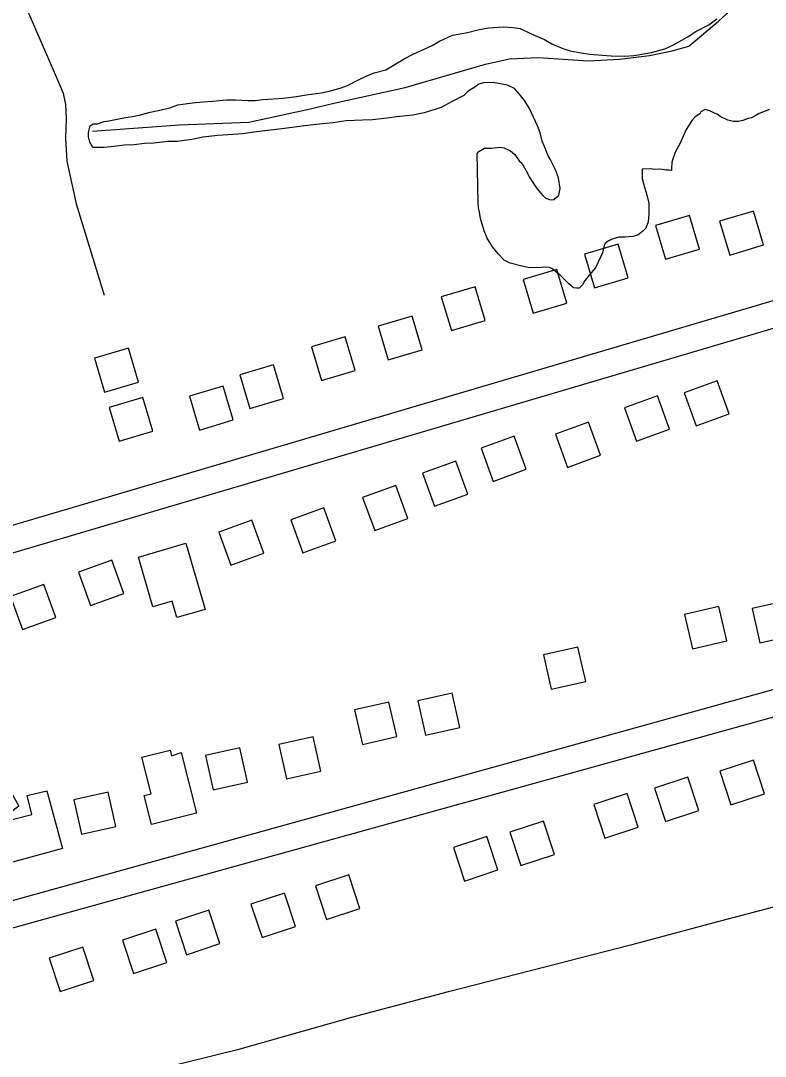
# Model space of a CAD drawing. Extents: x 3540316 to 3578335, y 553172 to 578787.
# Drawn here: x 3559052 to 3559897, y 567214 to 568389 of the extents above; entities that cross this region are included whole.
import ezdxf

# ---------------------------------------------------------------- set-up
doc = ezdxf.new("R2010")
doc.units = 0
for name, color, linetype in [('V-BLDG-OTLN', 7, 'Continuous'), ('V-DTCH-CNTR', 7, 'Continuous'), ('V-ROAD-CNTR', 7, 'Continuous'), ('V-SITE-VEGE', 7, 'Continuous'), ('V-TOPO-SHOR', 7, 'Continuous')]:
    doc.layers.add(name, color=color, linetype=linetype)

msp = doc.modelspace()

# ---------------------------------------------------------------- linework, layer by layer
at = {"layer": 'V-BLDG-OTLN'}
for points in [[(3559822.5833164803, 568129.9107137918), (3559811.185339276, 568168.2526371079), (3559772.84341596, 568156.854659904), (3559784.2413931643, 568118.512736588)], [(3559895.3051710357, 568134.698704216), (3559883.9071938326, 568173.040627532), (3559845.5652705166, 568161.6426503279), (3559856.9632477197, 568123.300727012)], [(3559741.8594779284, 568097.3517789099), (3559730.461500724, 568135.6937022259), (3559692.119577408, 568124.2957250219), (3559703.5175546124, 568085.9538017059)], [(3559672.1706173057, 568068.5948364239), (3559660.7726401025, 568106.9367597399), (3559622.4307167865, 568095.538782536), (3559633.8286939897, 568057.19685922)], [(3559579.2888030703, 568048.9298757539), (3559567.890825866, 568087.27179907), (3559529.54890255, 568075.8738218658), (3559540.9468797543, 568037.53189855)], [(3559507.7259461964, 568015.588942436), (3559496.3279689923, 568053.930865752), (3559457.9860456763, 568042.5328885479), (3559469.3840228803, 568004.1909652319)], [(3559431.826097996, 567992.2019892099), (3559420.4281207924, 568030.5439125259), (3559382.0861974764, 568019.1459353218), (3559393.48417468, 567980.8040120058)], [(3559185.6405903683, 567979.1010154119), (3559174.2426131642, 568017.4429387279), (3559135.9006898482, 568006.0449615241), (3559147.2986670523, 567967.7030382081)], [(3559350.561260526, 567960.4500527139), (3559339.1632833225, 567998.7919760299), (3559300.8213600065, 567987.393998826), (3559312.21933721, 567949.05207551)], [(3559805.2253511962, 567966.8700398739), (3559818.887323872, 567929.2761150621), (3559856.481248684, 567942.9380877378), (3559842.8192760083, 567980.5320125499)], [(3559293.2533751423, 567936.038101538), (3559281.855397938, 567974.380024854), (3559243.513474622, 567962.9820476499), (3559254.9114518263, 567924.6401243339)], [(3559202.2345571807, 567923.3841268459), (3559190.836579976, 567961.7260501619), (3559152.49465666, 567950.328072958), (3559163.8926338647, 567911.986149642)], [(3559737.38848687, 567949.7040742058), (3559751.050459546, 567912.1101493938), (3559788.6443843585, 567925.7721220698), (3559774.982411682, 567963.3660468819)], [(3559659.081643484, 567919.845133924), (3559672.7436161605, 567882.2512091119), (3559710.337540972, 567895.9131817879), (3559696.6755682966, 567933.5071065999)], [(3559574.80881203, 567903.9771656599), (3559588.470784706, 567866.3832408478), (3559626.0647095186, 567880.0452135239), (3559612.402736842, 567917.639138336)], [(3559508.3509449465, 567875.7682220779), (3559522.012917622, 567838.174297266), (3559559.606842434, 567851.8362699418), (3559545.944869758, 567889.4301947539)], [(3559440.275081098, 567848.094277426), (3559453.937053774, 567810.500352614), (3559491.530978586, 567824.16232529), (3559477.86900591, 567861.7562501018)], [(3559358.7232442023, 567822.805328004), (3559372.385216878, 567785.2114031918), (3559409.9791416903, 567798.8733758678), (3559396.317169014, 567836.4673006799)], [(3559276.8684079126, 567808.8303559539), (3559290.530380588, 567771.2364311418), (3559328.1243054, 567784.8984038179), (3559314.462332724, 567822.49232863)], [(3559239.667, 567796.381), (3559261.4020000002, 567721.008), (3559229.1750000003, 567711.716), (3559223.84, 567730.218), (3559202.234, 567723.988), (3559185.9560000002, 567780.437)], [(3559117.7897260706, 567763.114447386), (3559131.4516987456, 567725.520522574), (3559169.045623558, 567739.18249525), (3559155.3836508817, 567776.7764200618)], [(3559040.55488054, 567735.68250225), (3559054.2168532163, 567698.0885774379), (3559091.810778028, 567711.750550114), (3559078.1488053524, 567749.344474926)], [(3559891.354178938, 567683.100607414), (3559930.3721009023, 567691.908589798), (3559921.564118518, 567730.926511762), (3559882.5461965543, 567722.118529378)], [(3559814.597332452, 567676.4136207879), (3559853.615254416, 567685.2216031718), (3559844.807272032, 567724.239525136), (3559805.789350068, 567715.4315427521)], [(3559654.4426527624, 567630.424712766), (3559693.460574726, 567639.23269515), (3559684.6525923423, 567678.2506171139), (3559645.6346703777, 567669.4426347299)], [(3559511.545938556, 567578.290817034), (3559550.5638605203, 567587.098799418), (3559541.755878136, 567626.1167213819), (3559502.737956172, 567617.3087389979)], [(3559439.918081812, 567567.8468379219), (3559478.9360037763, 567576.6548203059), (3559470.128021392, 567615.67274227), (3559431.1100994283, 567606.864759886)], [(3559353.827253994, 567528.5369165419), (3559392.8451759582, 567537.344898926), (3559384.037193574, 567576.3628208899), (3559345.0192716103, 567567.554838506)], [(3559234.09, 567558.645), (3559251.599, 567489.7170000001), (3559200.468, 567476.731), (3559192.117, 567509.616), (3559200.237, 567511.678), (3559189.688, 567553.201), (3559221.688, 567561.33), (3559223.346, 567554.797)], [(3559270.622420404, 567516.1729412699), (3559309.6403423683, 567524.9809236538), (3559300.8323599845, 567563.998845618), (3559261.81443802, 567555.1908632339)], [(3559883.89319386, 567549.788874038), (3559845.902269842, 567537.269899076), (3559858.4212448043, 567499.2789750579), (3559896.4121688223, 567511.7979500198)], [(3559081.574, 567515.149), (3559099.625, 567449.777), (3559042.596, 567434.03), (3559026.3680000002, 567492.808), (3559010.0270000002, 567515.934), (3559031.394, 567531.027), (3559049.893, 567497.567), (3559040.534, 567490.344), (3559042.416, 567482.682), (3559064.788, 567488.175), (3559059.4450000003, 567509.947)], [(3559809.596342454, 567530.7169121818), (3559771.605418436, 567518.1979372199), (3559784.1243933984, 567480.207013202), (3559822.1153174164, 567492.725988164)], [(3559120.9847196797, 567465.9060418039), (3559160.002641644, 567474.7140241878), (3559151.19465926, 567513.7319461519), (3559112.1767372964, 567504.9239637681)], [(3559740.685480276, 567511.9319497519), (3559702.694556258, 567499.4129747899), (3559715.21353122, 567461.422050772), (3559753.2044552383, 567473.941025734)], [(3559645.410670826, 567480.6770122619), (3559607.4197468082, 567468.1580372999), (3559619.9387217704, 567430.167113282), (3559657.9296457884, 567442.686088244)], [(3559581.346798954, 567463.252047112), (3559543.355874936, 567450.73307215), (3559555.8748498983, 567412.7421481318), (3559593.8657739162, 567425.2611230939)], [(3559424.687112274, 567419.697134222), (3559386.696188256, 567407.1781592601), (3559399.2151632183, 567369.1872352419), (3559437.2060872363, 567381.7062102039)], [(3559351.4732587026, 567399.012175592), (3559313.4823346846, 567386.49320063), (3559326.0013096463, 567348.5022766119), (3559363.9922336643, 567361.0212515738)], [(3559265.593430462, 567379.6372143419), (3559227.602506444, 567367.1182393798), (3559240.1214814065, 567329.127315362), (3559278.112405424, 567341.6462903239)], [(3559205.5815504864, 567358.182257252), (3559167.5906264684, 567345.66328229), (3559180.10960143, 567307.6723582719), (3559218.100525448, 567320.1913332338)], [(3559122.3977168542, 567337.739298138), (3559084.4067928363, 567325.2203231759), (3559096.9257677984, 567287.229399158), (3559134.9166918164, 567299.74837412)]]:
    msp.add_lwpolyline(points, close=True, dxfattribs=at)
at = {"layer": 'V-DTCH-CNTR'}
msp.add_lwpolyline([(3558934.347, 568680.797), (3558972.796, 568593.835), (3559024.611, 568481.0430000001), (3559080.1750000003, 568353.525), (3559094.8340000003, 568319.438), (3559100.325, 568307.099), (3559102.8710000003, 568294.127), (3559103.682, 568278.177), (3559102.811, 568255.7000000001), (3559104.3540000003, 568229.709), (3559115.073, 568181.378), (3559146.657, 568077.768)], dxfattribs=at)
at = {"layer": 'V-ROAD-CNTR'}
for points in [[(3558414.2741331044, 567789.3093949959), (3558454.0890534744, 567642.8626878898), (3560397.034167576, 568216.405540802)], [(3558462.1760373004, 567613.9697456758), (3560405.249151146, 568187.5505985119)], [(3558564.689832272, 567258.187457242), (3560515.8519299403, 567799.0543755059)], [(3558573.0388155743, 567229.3705148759), (3560524.0659135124, 567770.2014332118)]]:
    msp.add_lwpolyline(points, dxfattribs=at)
at = {"layer": 'V-SITE-VEGE'}
for p, q in [((3559833.218, 568384.677), (3559842.406, 568391.36)), ((3559559.2120000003, 568375.873), (3559571.185, 568378.77)), ((3559571.185, 568378.77), (3559583.166, 568381.126)), ((3559583.166, 568381.126), (3559600.074, 568382.4589999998)), ((3559600.074, 568382.459), (3559611.008, 568381.5210000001)), ((3559611.008, 568381.5210000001), (3559619.215, 568380.546)), ((3559619.215, 568380.546), (3559630.21, 568375.242)), ((3559808.843, 568370.679), (3559818.585, 568376.827)), ((3559818.585, 568376.827), (3559833.218, 568384.677)), ((3559519.012, 568361.102), (3559527.677, 568366.14)), ((3559527.677, 568366.14), (3559542.325, 568372.901)), ((3559542.325, 568372.901), (3559559.2120000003, 568375.8730000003)), ((3559630.21, 568375.242), (3559636.254, 568372.596)), ((3559636.254, 568372.596), (3559646.697, 568367.83)), ((3559646.697, 568367.83), (3559654.9560000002, 568363.034)), ((3559793.1350000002, 568361.719), (3559808.843, 568370.679)), ((3559496.767, 568350.957), (3559510.877, 568357.164)), ((3559510.877, 568357.164), (3559519.012, 568361.1020000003)), ((3559654.9560000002, 568363.034), (3559667.592, 568357.752)), ((3559667.592, 568357.752), (3559675.821, 568355.139)), ((3559675.821, 568355.139), (3559688.419, 568352.5870000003)), ((3559747.983, 568349.609), (3559768.137, 568353.1719999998)), ((3559768.137, 568353.172), (3559783.37, 568357.211)), ((3559783.37, 568357.211), (3559793.1350000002, 568361.719)), ((3559466.434, 568333.598), (3559487.555, 568345.91)), ((3559487.555, 568345.91), (3559496.767, 568350.957)), ((3559688.419, 568352.587), (3559697.723, 568351.079)), ((3559697.723, 568351.079), (3559712.4790000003, 568350.1950000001)), ((3559712.4790000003, 568350.1950000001), (3559722.321, 568349.2440000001)), ((3559722.321, 568349.2440000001), (3559737.071, 568348.909)), ((3559737.071, 568348.909), (3559747.983, 568349.6090000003)), ((3559444.15, 568326.182), (3559453.376, 568330.137)), ((3559453.376, 568330.137), (3559466.434, 568333.598)), ((3559423.004, 568315.508), (3559435.468, 568322.235)), ((3559435.468, 568322.235), (3559444.15, 568326.182)), ((3559577.497, 568318.7930000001), (3559572.059, 568317.076)), ((3559588.417, 568318.948), (3559577.497, 568318.7930000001)), ((3559594.438, 568317.941), (3559588.417, 568318.948)), ((3559604.842, 568315.901), (3559594.438, 568317.941)), ((3559376.191, 568305.012), (3559393.085, 568307.437)), ((3559393.085, 568307.437), (3559402.342, 568309.206)), ((3559402.342, 568309.206), (3559414.853, 568312.661)), ((3559414.853, 568312.661), (3559423.004, 568315.508)), ((3559560.161, 568309.263), (3559555.315, 568304.279)), ((3559567.738, 568313.738), (3559560.161, 568309.263)), ((3559572.059, 568317.076), (3559567.738, 568313.738)), ((3559612.54, 568312.192), (3559604.842, 568315.901)), ((3559618.0840000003, 568306.263), (3559612.54, 568312.192)), ((3559624.199, 568298.706), (3559618.0840000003, 568306.263)), ((3559230.5470000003, 568293.662), (3559246.896, 568296.076)), ((3559246.896, 568296.076), (3559258.892, 568297.34)), ((3559258.892, 568297.34), (3559269.8030000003, 568298.0380000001)), ((3559269.8030000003, 568298.0380000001), (3559286.169, 568299.365)), ((3559286.169, 568299.365), (3559295.995, 568299.5049999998)), ((3559295.995, 568299.505), (3559310.204, 568298.616)), ((3559310.204, 568298.616), (3559318.394, 568298.731)), ((3559318.394, 568298.731), (3559327.115, 568299.947)), ((3559327.115, 568299.947), (3559350.0300000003, 568301.3640000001)), ((3559350.0300000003, 568301.3640000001), (3559365.293, 568303.22)), ((3559365.293, 568303.22), (3559376.191, 568305.012)), ((3559541.757, 568297.534), (3559529.293, 568290.805)), ((3559555.315, 568304.279), (3559541.757, 568297.534)), ((3559629.788, 568289.5), (3559624.199, 568298.706)), ((3559186.48, 568282.113), (3559198.992, 568285.568)), ((3559198.992, 568285.568), (3559208.2490000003, 568287.337)), ((3559208.2490000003, 568287.337), (3559221.313, 568290.254)), ((3559221.313, 568290.254), (3559230.5470000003, 568293.662)), ((3559510.267, 568284.528), (3559497.199, 568282.156)), ((3559529.293, 568290.805), (3559510.267, 568284.528)), ((3559638.806, 568269.97), (3559629.788, 568289.5)), ((3559823.187, 568283.51), (3559817.774, 568280.155)), ((3559824.248, 568285.709), (3559823.187, 568283.51)), ((3559829.122, 568288.509), (3559824.248, 568285.709)), ((3559834.607, 568286.948), (3559829.122, 568288.509)), ((3559840.659, 568283.758), (3559834.607, 568286.948)), ((3559842.848, 568283.2440000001), (3559840.659, 568283.7579999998)), ((3559846.164, 568280.561), (3559842.848, 568283.2440000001)), ((3559890.349, 568283.917), (3559884.936, 568280.5630000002)), ((3559902.2970000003, 568288.456), (3559890.349, 568283.917)), ((3559130.953, 568269.858), (3559134.199, 568272.088)), ((3559134.199, 568272.088), (3559139.112, 568272.158)), ((3559139.112, 568272.158), (3559146.716, 568274.996)), ((3559146.716, 568274.996), (3559152.168, 568275.621)), ((3559152.168, 568275.621), (3559169.048, 568279.135)), ((3559169.048, 568279.135), (3559178.86, 568280.366)), ((3559178.86, 568280.366), (3559186.48, 568282.113)), ((3559390.859, 568271.91), (3559374.501, 568270.04)), ((3559406.6750000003, 568273.227), (3559390.859, 568271.91)), ((3559421.386, 568275.621), (3559406.6750000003, 568273.2270000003)), ((3559439.941, 568276.43), (3559421.386, 568275.621)), ((3559451.406, 568276.5920000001), (3559439.941, 568276.43)), ((3559467.7630000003, 568278.464), (3559451.406, 568276.5919999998)), ((3559478.66, 568280.256), (3559467.7630000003, 568278.464)), ((3559497.199, 568282.156), (3559478.66, 568280.256)), ((3559814.5530000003, 568276.289), (3559807.602, 568265.813)), ((3559817.774, 568280.155), (3559814.5530000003, 568276.289)), ((3559854.9620000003, 568276.3150000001), (3559846.164, 568280.561)), ((3559860.987, 568274.763), (3559854.9620000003, 568276.3150000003)), ((3559866.9960000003, 568274.849), (3559860.987, 568274.763)), ((3559871.895, 568276.01), (3559866.9960000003, 568274.849)), ((3559877.869, 568278.279), (3559871.895, 568276.01)), ((3559881.682, 568278.879), (3559877.869, 568278.279)), ((3559884.936, 568280.563), (3559881.682, 568278.879)), ((3559128.878, 568262.184), (3559130.953, 568269.858)), ((3559128.948, 568257.269), (3559128.878, 568262.184)), ((3559287.279, 568259.517), (3559275.822, 568258.8089999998)), ((3559304.1890000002, 568260.851), (3559287.279, 568259.5170000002)), ((3559316.723, 568262.665), (3559304.1890000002, 568260.8509999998)), ((3559351.611, 568266.984), (3559316.723, 568262.6650000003)), ((3559374.501, 568270.04), (3559351.611, 568266.9839999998)), ((3559641.65, 568261.819), (3559638.806, 568269.97)), ((3559643.967, 568252.569), (3559641.65, 568261.819)), ((3559807.602, 568265.813), (3559800.19, 568249.327)), ((3559130.6720000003, 568251.287), (3559128.948, 568257.269)), ((3559134.0330000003, 568245.329), (3559130.6720000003, 568251.287)), ((3559170.035, 568248.022), (3559154.771, 568246.1689999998)), ((3559180.955, 568248.178), (3559170.035, 568248.0220000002)), ((3559192.397, 568249.98), (3559180.955, 568248.1779999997)), ((3559203.315, 568250.134), (3559192.397, 568249.98)), ((3559218.5810000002, 568251.9890000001), (3559203.315, 568250.134)), ((3559229.501, 568252.145), (3559218.5810000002, 568251.9890000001)), ((3559246.395, 568254.567), (3559229.501, 568252.1450000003)), ((3559258.92, 568256.931), (3559246.395, 568254.567)), ((3559275.822, 568258.809), (3559258.92, 568256.931)), ((3559646.7830000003, 568246.603), (3559643.967, 568252.569)), ((3559800.19, 568249.327), (3559795.932, 568241.618)), ((3559146.045, 568245.4990000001), (3559134.0330000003, 568245.329)), ((3559154.771, 568246.169), (3559146.045, 568245.4990000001)), ((3559570.446, 568238.419), (3559572.0530000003, 568240.627)), ((3559571.238, 568182.73), (3559570.446, 568238.419)), ((3559572.0530000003, 568240.627), (3559578.552, 568244.54)), ((3559578.552, 568244.54), (3559586.1950000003, 568244.649)), ((3559586.1950000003, 568244.649), (3559596.554, 568245.888)), ((3559596.554, 568245.888), (3559600.936, 568244.86)), ((3559600.936, 568244.86), (3559608.082, 568241.683)), ((3559608.082, 568241.683), (3559613.056, 568237.387)), ((3559613.056, 568237.387), (3559618.072, 568230.358)), ((3559650.7600000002, 568235.736), (3559646.7830000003, 568246.603)), ((3559652.9960000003, 568231.9450000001), (3559650.7600000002, 568235.736)), ((3559795.932, 568241.618), (3559792.242, 568232.287)), ((3559618.072, 568230.358), (3559620.839, 568227.667)), ((3559620.839, 568227.667), (3559626.9990000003, 568216.833)), ((3559659.173, 568220.02), (3559652.9960000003, 568231.9450000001)), ((3559791.204, 568228.447), (3559790.759, 568221.343)), ((3559792.242, 568232.287), (3559791.204, 568228.447)), ((3559626.9990000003, 568216.833), (3559629.252, 568211.951)), ((3559662.5810000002, 568210.783), (3559659.173, 568220.02)), ((3559767.2830000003, 568221.009), (3559757.455, 568220.87)), ((3559757.455, 568220.87), (3559757.61, 568209.948)), ((3559771.113, 568220.517), (3559767.2830000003, 568221.0089999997)), ((3559777.662, 568220.61), (3559771.113, 568220.517)), ((3559785.322, 568219.627), (3559777.662, 568220.61)), ((3559788.599, 568219.674), (3559785.322, 568219.627)), ((3559790.79, 568219.16), (3559788.599, 568219.674)), ((3559790.759, 568221.343), (3559790.79, 568219.16)), ((3559629.252, 568211.951), (3559634.276, 568204.375)), ((3559634.276, 568204.375), (3559638.1750000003, 568198.97)), ((3559664.389, 568198.7980000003), (3559662.5810000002, 568210.783)), ((3559757.61, 568209.948), (3559759.349, 568202.876)), ((3559759.349, 568202.876), (3559761.6410000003, 568195.264)), ((3559638.1750000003, 568198.97), (3559644.843, 568190.875)), ((3559644.843, 568190.875), (3559648.165, 568187.645)), ((3559657.469, 568186.14), (3559662.86, 568191.131)), ((3559662.86, 568191.131), (3559664.389, 568198.7980000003)), ((3559761.6410000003, 568195.264), (3559763.941, 568187.104)), ((3559571.869, 568176.731), (3559571.238, 568182.73)), ((3559573.0300000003, 568171.834), (3559571.869, 568176.731)), ((3559648.165, 568187.645), (3559653.648, 568186.0840000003)), ((3559653.648, 568186.084), (3559657.469, 568186.14)), ((3559763.941, 568187.104), (3559765.11, 568181.661)), ((3559765.11, 568181.661), (3559765.288, 568169.102)), ((3559574.222, 568164.752), (3559573.0300000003, 568171.834)), ((3559765.288, 568169.102), (3559764.313, 568160.898)), ((3559578.2460000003, 568150.611), (3559574.222, 568164.752)), ((3559761.684, 568153.763), (3559758.454, 568150.441)), ((3559764.313, 568160.898), (3559761.684, 568153.763)), ((3559581.64, 568142.468), (3559578.2460000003, 568150.611)), ((3559587.784, 568132.7260000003), (3559581.64, 568142.468)), ((3559724.721, 568141.77), (3559719.292, 568139.509)), ((3559731.25, 568143.5), (3559724.721, 568141.77)), ((3559738.347, 568143.601), (3559731.25, 568143.5)), ((3559747.075, 568144.2700000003), (3559738.347, 568143.601)), ((3559752.511, 568145.987), (3559747.075, 568144.27)), ((3559758.454, 568150.441), (3559752.511, 568145.987)), ((3559594.46, 568124.083), (3559587.784, 568132.7260000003)), ((3559714.457, 568133.979), (3559712.3880000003, 568125.758)), ((3559715.518, 568136.179), (3559714.457, 568133.979)), ((3559719.292, 568139.509), (3559715.518, 568136.179)), ((3559601.1040000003, 568117.6240000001), (3559594.46, 568124.083)), ((3559710.2770000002, 568120.813), (3559704.44, 568108.7170000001)), ((3559712.3880000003, 568125.758), (3559710.2770000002, 568120.813)), ((3559607.711, 568113.8960000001), (3559601.1040000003, 568117.6240000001)), ((3559620.859, 568110.806), (3559607.711, 568113.8960000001)), ((3559630.173, 568108.754), (3559620.859, 568110.806)), ((3559643.2770000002, 568108.9400000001), (3559630.173, 568108.754)), ((3559647.637, 568109.549), (3559643.2770000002, 568108.9399999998)), ((3559652.556, 568109.071), (3559647.637, 568109.549)), ((3559655.311, 568107.474), (3559652.556, 568109.071)), ((3559664.693, 568100.507), (3559655.311, 568107.474)), ((3559704.44, 568108.7170000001), (3559699.603, 568103.187)), ((3559670.236, 568094.58), (3559664.693, 568100.507)), ((3559674.113, 568090.8110000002), (3559670.236, 568094.58)), ((3559696.389, 568098.772), (3559692.629, 568094.35)), ((3559699.603, 568103.187), (3559696.389, 568098.772)), ((3559679.643, 568085.976), (3559674.113, 568090.8110000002)), ((3559682.9280000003, 568085.476), (3559679.643, 568085.9759999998)), ((3559686.203, 568085.523), (3559682.9280000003, 568085.476)), ((3559689.971, 568089.398), (3559686.203, 568085.523)), ((3559692.629, 568094.35), (3559689.971, 568089.398))]:
    msp.add_line(p, q, dxfattribs=at)
at = {"layer": 'V-TOPO-SHOR'}
for points in [[(3559133.511, 568263.763), (3559232.29, 568271.027), (3559311.173, 568273.933), (3559379.003, 568288.933), (3559407.484, 568295.679), (3559488.427, 568313.581), (3559579.686, 568339.791), (3559606.8140000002, 568346.064), (3559639.453, 568347.422), (3559696.201, 568343.672), (3559732.008, 568345.527), (3559765.97, 568349.627), (3559791.75, 568354.975), (3559810.727, 568360.226), (3559844.3510000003, 568388.814), (3559887.347, 568428.416)], [(3559175.708, 567191.045), (3559301.1750000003, 567222.3200000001), (3559428.036, 567258.121), (3559537.606, 567287.246), (3559661.715, 567318.984), (3559756.275, 567343.23), (3559839.4790000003, 567365.748), (3559951.775, 567395.304)]]:
    msp.add_lwpolyline(points, dxfattribs=at)

doc.saveas('drawing.dxf')
